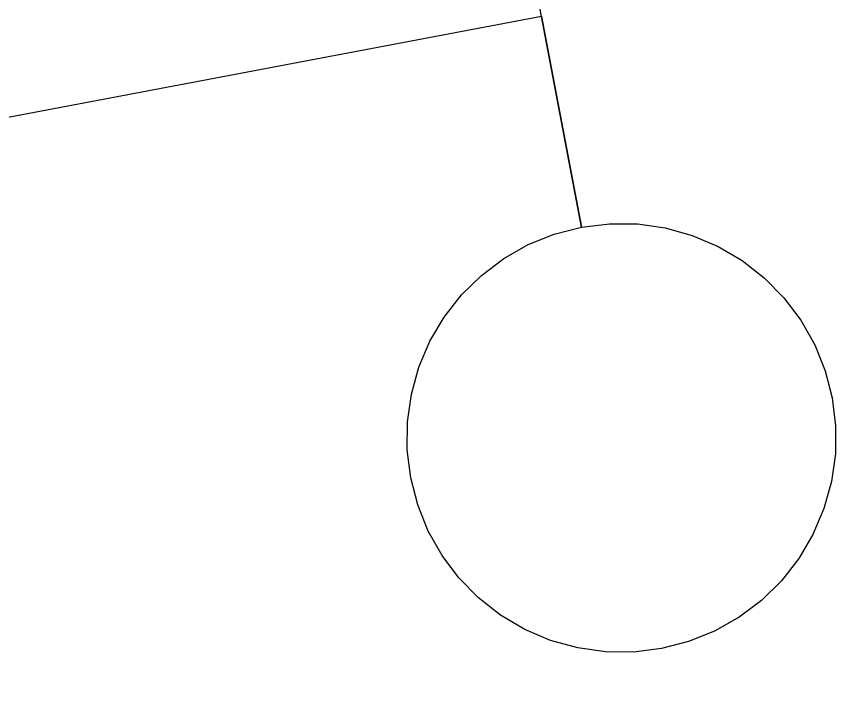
# Model space of a CAD drawing. Extents: x 6540402 to 6566579, y 5525343 to 5532423.
# Drawn here: x 6562347.149 to 6562348.104, y 5529614.777 to 5529615.575 of the extents above; entities that cross this region are included whole.
import ezdxf

# ---------------------------------------------------------------- set-up
doc = ezdxf.new("R2010")
doc.units = 0
doc.layers.add('IR_ps_geometria', color=7, linetype='Continuous')
doc.layers.add('TOR_PS_T-tory projektowane', color=7, linetype='Continuous')

msp = doc.modelspace()

# ---------------------------------------------------------------- linework, layer by layer
at = {"layer": 'IR_ps_geometria'}
msp.add_lwpolyline([(6562347.76146, 5529615.57488), (6562347.80802, 5529615.32926), (6562347.84048, 5529615.33323), (6562347.87318, 5529615.33294), (6562347.90556, 5529615.32838), (6562347.93707, 5529615.31963), (6562347.96717, 5529615.30684), (6562347.99534, 5529615.29024), (6562348.02111, 5529615.2701), (6562348.04402, 5529615.24677), (6562348.06369, 5529615.22064), (6562348.07979, 5529615.19218), (6562348.09203, 5529615.16185), (6562348.10021, 5529615.13019), (6562348.10418, 5529615.09773), (6562348.10389, 5529615.06503), (6562348.09933, 5529615.03265), (6562348.09058, 5529615.00114), (6562348.07779, 5529614.97104), (6562348.06119, 5529614.94287), (6562348.04105, 5529614.91711), (6562348.01772, 5529614.89419), (6562347.99159, 5529614.87452), (6562347.96313, 5529614.85843), (6562347.9328, 5529614.84618), (6562347.90114, 5529614.83801), (6562347.86868, 5529614.83403), (6562347.83598, 5529614.83433), (6562347.8036, 5529614.83889), (6562347.77209, 5529614.84763), (6562347.74199, 5529614.86042), (6562347.71382, 5529614.87703), (6562347.68806, 5529614.89717), (6562347.66514, 5529614.9205), (6562347.64547, 5529614.94662), (6562347.62938, 5529614.97509), (6562347.61713, 5529615.00541), (6562347.60896, 5529615.03707), (6562347.60498, 5529615.06953), (6562347.60528, 5529615.10223), (6562347.60984, 5529615.13461), (6562347.61858, 5529615.16612), (6562347.63137, 5529615.19622), (6562347.64798, 5529615.22439), (6562347.66812, 5529615.25016), (6562347.69145, 5529615.27307), (6562347.71757, 5529615.29274), (6562347.74604, 5529615.30884), (6562347.77636, 5529615.32108), (6562347.80802, 5529615.32926), (6562347.7149, 5529615.82051)], dxfattribs=at)
msp.add_lwpolyline([(6562347.76146, 5529615.57488), (6562347.80802, 5529615.32926), (6562347.84048, 5529615.33323), (6562347.87318, 5529615.33294), (6562347.90556, 5529615.32838), (6562347.93707, 5529615.31963), (6562347.96717, 5529615.30684), (6562347.99534, 5529615.29024), (6562348.02111, 5529615.2701), (6562348.04402, 5529615.24677), (6562348.06369, 5529615.22064), (6562348.07979, 5529615.19218), (6562348.09203, 5529615.16185), (6562348.10021, 5529615.13019), (6562348.10418, 5529615.09773), (6562348.10389, 5529615.06503), (6562348.09933, 5529615.03265), (6562348.09058, 5529615.00114), (6562348.07779, 5529614.97104), (6562348.06119, 5529614.94287), (6562348.04105, 5529614.91711), (6562348.01772, 5529614.89419), (6562347.99159, 5529614.87452), (6562347.96313, 5529614.85843), (6562347.9328, 5529614.84618), (6562347.90114, 5529614.83801), (6562347.86868, 5529614.83403), (6562347.83598, 5529614.83433), (6562347.8036, 5529614.83889), (6562347.77209, 5529614.84763), (6562347.74199, 5529614.86042), (6562347.71382, 5529614.87703), (6562347.68806, 5529614.89717), (6562347.66514, 5529614.9205), (6562347.64547, 5529614.94662), (6562347.62938, 5529614.97509), (6562347.61713, 5529615.00541), (6562347.60896, 5529615.03707), (6562347.60498, 5529615.06953), (6562347.60528, 5529615.10223), (6562347.60984, 5529615.13461), (6562347.61858, 5529615.16612), (6562347.63137, 5529615.19622), (6562347.64798, 5529615.22439), (6562347.66812, 5529615.25016), (6562347.69145, 5529615.27307), (6562347.71757, 5529615.29274), (6562347.74604, 5529615.30884), (6562347.77636, 5529615.32108), (6562347.80802, 5529615.32926), (6562347.7149, 5529615.82051)], dxfattribs=at)
msp.add_lwpolyline([(6562347.76146, 5529615.57488), (6562347.80802, 5529615.32926), (6562347.84048, 5529615.33323), (6562347.87318, 5529615.33294), (6562347.90556, 5529615.32838), (6562347.93707, 5529615.31963), (6562347.96717, 5529615.30684), (6562347.99534, 5529615.29024), (6562348.02111, 5529615.2701), (6562348.04402, 5529615.24677), (6562348.06369, 5529615.22064), (6562348.07979, 5529615.19218), (6562348.09203, 5529615.16185), (6562348.10021, 5529615.13019), (6562348.10418, 5529615.09773), (6562348.10389, 5529615.06503), (6562348.09933, 5529615.03265), (6562348.09058, 5529615.00114), (6562348.07779, 5529614.97104), (6562348.06119, 5529614.94287), (6562348.04105, 5529614.91711), (6562348.01772, 5529614.89419), (6562347.99159, 5529614.87452), (6562347.96313, 5529614.85843), (6562347.9328, 5529614.84618), (6562347.90114, 5529614.83801), (6562347.86868, 5529614.83403), (6562347.83598, 5529614.83433), (6562347.8036, 5529614.83889), (6562347.77209, 5529614.84763), (6562347.74199, 5529614.86042), (6562347.71382, 5529614.87703), (6562347.68806, 5529614.89717), (6562347.66514, 5529614.9205), (6562347.64547, 5529614.94662), (6562347.62938, 5529614.97509), (6562347.61713, 5529615.00541), (6562347.60896, 5529615.03707), (6562347.60498, 5529615.06953), (6562347.60528, 5529615.10223), (6562347.60984, 5529615.13461), (6562347.61858, 5529615.16612), (6562347.63137, 5529615.19622), (6562347.64798, 5529615.22439), (6562347.66812, 5529615.25016), (6562347.69145, 5529615.27307), (6562347.71757, 5529615.29274), (6562347.74604, 5529615.30884), (6562347.77636, 5529615.32108), (6562347.80802, 5529615.32926), (6562347.7149, 5529615.82051)], dxfattribs=at)
msp.add_lwpolyline([(6562347.76146, 5529615.57488), (6562347.80802, 5529615.32926), (6562347.84048, 5529615.33323), (6562347.87318, 5529615.33294), (6562347.90556, 5529615.32838), (6562347.93707, 5529615.31963), (6562347.96717, 5529615.30684), (6562347.99534, 5529615.29024), (6562348.02111, 5529615.2701), (6562348.04402, 5529615.24677), (6562348.06369, 5529615.22064), (6562348.07979, 5529615.19218), (6562348.09203, 5529615.16185), (6562348.10021, 5529615.13019), (6562348.10418, 5529615.09773), (6562348.10389, 5529615.06503), (6562348.09933, 5529615.03265), (6562348.09058, 5529615.00114), (6562348.07779, 5529614.97104), (6562348.06119, 5529614.94287), (6562348.04105, 5529614.91711), (6562348.01772, 5529614.89419), (6562347.99159, 5529614.87452), (6562347.96313, 5529614.85843), (6562347.9328, 5529614.84618), (6562347.90114, 5529614.83801), (6562347.86868, 5529614.83403), (6562347.83598, 5529614.83433), (6562347.8036, 5529614.83889), (6562347.77209, 5529614.84763), (6562347.74199, 5529614.86042), (6562347.71382, 5529614.87703), (6562347.68806, 5529614.89717), (6562347.66514, 5529614.9205), (6562347.64547, 5529614.94662), (6562347.62938, 5529614.97509), (6562347.61713, 5529615.00541), (6562347.60896, 5529615.03707), (6562347.60498, 5529615.06953), (6562347.60528, 5529615.10223), (6562347.60984, 5529615.13461), (6562347.61858, 5529615.16612), (6562347.63137, 5529615.19622), (6562347.64798, 5529615.22439), (6562347.66812, 5529615.25016), (6562347.69145, 5529615.27307), (6562347.71757, 5529615.29274), (6562347.74604, 5529615.30884), (6562347.77636, 5529615.32108), (6562347.80802, 5529615.32926), (6562347.7149, 5529615.82051)], dxfattribs=at)
msp.add_lwpolyline([(6562347.76146, 5529615.57488), (6562347.80802, 5529615.32926), (6562347.84048, 5529615.33323), (6562347.87318, 5529615.33294), (6562347.90556, 5529615.32838), (6562347.93707, 5529615.31963), (6562347.96717, 5529615.30684), (6562347.99534, 5529615.29024), (6562348.02111, 5529615.2701), (6562348.04402, 5529615.24677), (6562348.06369, 5529615.22064), (6562348.07979, 5529615.19218), (6562348.09203, 5529615.16185), (6562348.10021, 5529615.13019), (6562348.10418, 5529615.09773), (6562348.10389, 5529615.06503), (6562348.09933, 5529615.03265), (6562348.09058, 5529615.00114), (6562348.07779, 5529614.97104), (6562348.06119, 5529614.94287), (6562348.04105, 5529614.91711), (6562348.01772, 5529614.89419), (6562347.99159, 5529614.87452), (6562347.96313, 5529614.85843), (6562347.9328, 5529614.84618), (6562347.90114, 5529614.83801), (6562347.86868, 5529614.83403), (6562347.83598, 5529614.83433), (6562347.8036, 5529614.83889), (6562347.77209, 5529614.84763), (6562347.74199, 5529614.86042), (6562347.71382, 5529614.87703), (6562347.68806, 5529614.89717), (6562347.66514, 5529614.9205), (6562347.64547, 5529614.94662), (6562347.62938, 5529614.97509), (6562347.61713, 5529615.00541), (6562347.60896, 5529615.03707), (6562347.60498, 5529615.06953), (6562347.60528, 5529615.10223), (6562347.60984, 5529615.13461), (6562347.61858, 5529615.16612), (6562347.63137, 5529615.19622), (6562347.64798, 5529615.22439), (6562347.66812, 5529615.25016), (6562347.69145, 5529615.27307), (6562347.71757, 5529615.29274), (6562347.74604, 5529615.30884), (6562347.77636, 5529615.32108), (6562347.80802, 5529615.32926), (6562347.7149, 5529615.82051)], dxfattribs=at)
msp.add_lwpolyline([(6562347.76146, 5529615.57488), (6562347.80802, 5529615.32926), (6562347.84048, 5529615.33323), (6562347.87318, 5529615.33294), (6562347.90556, 5529615.32838), (6562347.93707, 5529615.31963), (6562347.96717, 5529615.30684), (6562347.99534, 5529615.29024), (6562348.02111, 5529615.2701), (6562348.04402, 5529615.24677), (6562348.06369, 5529615.22064), (6562348.07979, 5529615.19218), (6562348.09203, 5529615.16185), (6562348.10021, 5529615.13019), (6562348.10418, 5529615.09773), (6562348.10389, 5529615.06503), (6562348.09933, 5529615.03265), (6562348.09058, 5529615.00114), (6562348.07779, 5529614.97104), (6562348.06119, 5529614.94287), (6562348.04105, 5529614.91711), (6562348.01772, 5529614.89419), (6562347.99159, 5529614.87452), (6562347.96313, 5529614.85843), (6562347.9328, 5529614.84618), (6562347.90114, 5529614.83801), (6562347.86868, 5529614.83403), (6562347.83598, 5529614.83433), (6562347.8036, 5529614.83889), (6562347.77209, 5529614.84763), (6562347.74199, 5529614.86042), (6562347.71382, 5529614.87703), (6562347.68806, 5529614.89717), (6562347.66514, 5529614.9205), (6562347.64547, 5529614.94662), (6562347.62938, 5529614.97509), (6562347.61713, 5529615.00541), (6562347.60896, 5529615.03707), (6562347.60498, 5529615.06953), (6562347.60528, 5529615.10223), (6562347.60984, 5529615.13461), (6562347.61858, 5529615.16612), (6562347.63137, 5529615.19622), (6562347.64798, 5529615.22439), (6562347.66812, 5529615.25016), (6562347.69145, 5529615.27307), (6562347.71757, 5529615.29274), (6562347.74604, 5529615.30884), (6562347.77636, 5529615.32108), (6562347.80802, 5529615.32926), (6562347.7149, 5529615.82051)], dxfattribs=at)
msp.add_lwpolyline([(6562347.76146, 5529615.57488), (6562347.80802, 5529615.32926), (6562347.84048, 5529615.33323), (6562347.87318, 5529615.33294), (6562347.90556, 5529615.32838), (6562347.93707, 5529615.31963), (6562347.96717, 5529615.30684), (6562347.99534, 5529615.29024), (6562348.02111, 5529615.2701), (6562348.04402, 5529615.24677), (6562348.06369, 5529615.22064), (6562348.07979, 5529615.19218), (6562348.09203, 5529615.16185), (6562348.10021, 5529615.13019), (6562348.10418, 5529615.09773), (6562348.10389, 5529615.06503), (6562348.09933, 5529615.03265), (6562348.09058, 5529615.00114), (6562348.07779, 5529614.97104), (6562348.06119, 5529614.94287), (6562348.04105, 5529614.91711), (6562348.01772, 5529614.89419), (6562347.99159, 5529614.87452), (6562347.96313, 5529614.85843), (6562347.9328, 5529614.84618), (6562347.90114, 5529614.83801), (6562347.86868, 5529614.83403), (6562347.83598, 5529614.83433), (6562347.8036, 5529614.83889), (6562347.77209, 5529614.84763), (6562347.74199, 5529614.86042), (6562347.71382, 5529614.87703), (6562347.68806, 5529614.89717), (6562347.66514, 5529614.9205), (6562347.64547, 5529614.94662), (6562347.62938, 5529614.97509), (6562347.61713, 5529615.00541), (6562347.60896, 5529615.03707), (6562347.60498, 5529615.06953), (6562347.60528, 5529615.10223), (6562347.60984, 5529615.13461), (6562347.61858, 5529615.16612), (6562347.63137, 5529615.19622), (6562347.64798, 5529615.22439), (6562347.66812, 5529615.25016), (6562347.69145, 5529615.27307), (6562347.71757, 5529615.29274), (6562347.74604, 5529615.30884), (6562347.77636, 5529615.32108), (6562347.80802, 5529615.32926), (6562347.7149, 5529615.82051)], dxfattribs=at)
msp.add_lwpolyline([(6562347.76146, 5529615.57488), (6562347.80802, 5529615.32926), (6562347.84048, 5529615.33323), (6562347.87318, 5529615.33294), (6562347.90556, 5529615.32838), (6562347.93707, 5529615.31963), (6562347.96717, 5529615.30684), (6562347.99534, 5529615.29024), (6562348.02111, 5529615.2701), (6562348.04402, 5529615.24677), (6562348.06369, 5529615.22064), (6562348.07979, 5529615.19218), (6562348.09203, 5529615.16185), (6562348.10021, 5529615.13019), (6562348.10418, 5529615.09773), (6562348.10389, 5529615.06503), (6562348.09933, 5529615.03265), (6562348.09058, 5529615.00114), (6562348.07779, 5529614.97104), (6562348.06119, 5529614.94287), (6562348.04105, 5529614.91711), (6562348.01772, 5529614.89419), (6562347.99159, 5529614.87452), (6562347.96313, 5529614.85843), (6562347.9328, 5529614.84618), (6562347.90114, 5529614.83801), (6562347.86868, 5529614.83403), (6562347.83598, 5529614.83433), (6562347.8036, 5529614.83889), (6562347.77209, 5529614.84763), (6562347.74199, 5529614.86042), (6562347.71382, 5529614.87703), (6562347.68806, 5529614.89717), (6562347.66514, 5529614.9205), (6562347.64547, 5529614.94662), (6562347.62938, 5529614.97509), (6562347.61713, 5529615.00541), (6562347.60896, 5529615.03707), (6562347.60498, 5529615.06953), (6562347.60528, 5529615.10223), (6562347.60984, 5529615.13461), (6562347.61858, 5529615.16612), (6562347.63137, 5529615.19622), (6562347.64798, 5529615.22439), (6562347.66812, 5529615.25016), (6562347.69145, 5529615.27307), (6562347.71757, 5529615.29274), (6562347.74604, 5529615.30884), (6562347.77636, 5529615.32108), (6562347.80802, 5529615.32926), (6562347.7149, 5529615.82051)], dxfattribs=at)
msp.add_lwpolyline([(6562347.76146, 5529615.57488), (6562347.80802, 5529615.32926), (6562347.84048, 5529615.33323), (6562347.87318, 5529615.33294), (6562347.90556, 5529615.32838), (6562347.93707, 5529615.31963), (6562347.96717, 5529615.30684), (6562347.99534, 5529615.29024), (6562348.02111, 5529615.2701), (6562348.04402, 5529615.24677), (6562348.06369, 5529615.22064), (6562348.07979, 5529615.19218), (6562348.09203, 5529615.16185), (6562348.10021, 5529615.13019), (6562348.10418, 5529615.09773), (6562348.10389, 5529615.06503), (6562348.09933, 5529615.03265), (6562348.09058, 5529615.00114), (6562348.07779, 5529614.97104), (6562348.06119, 5529614.94287), (6562348.04105, 5529614.91711), (6562348.01772, 5529614.89419), (6562347.99159, 5529614.87452), (6562347.96313, 5529614.85843), (6562347.9328, 5529614.84618), (6562347.90114, 5529614.83801), (6562347.86868, 5529614.83403), (6562347.83598, 5529614.83433), (6562347.8036, 5529614.83889), (6562347.77209, 5529614.84763), (6562347.74199, 5529614.86042), (6562347.71382, 5529614.87703), (6562347.68806, 5529614.89717), (6562347.66514, 5529614.9205), (6562347.64547, 5529614.94662), (6562347.62938, 5529614.97509), (6562347.61713, 5529615.00541), (6562347.60896, 5529615.03707), (6562347.60498, 5529615.06953), (6562347.60528, 5529615.10223), (6562347.60984, 5529615.13461), (6562347.61858, 5529615.16612), (6562347.63137, 5529615.19622), (6562347.64798, 5529615.22439), (6562347.66812, 5529615.25016), (6562347.69145, 5529615.27307), (6562347.71757, 5529615.29274), (6562347.74604, 5529615.30884), (6562347.77636, 5529615.32108), (6562347.80802, 5529615.32926), (6562347.7149, 5529615.82051)], dxfattribs=at)
msp.add_lwpolyline([(6562347.76146, 5529615.57488), (6562347.80802, 5529615.32926), (6562347.84048, 5529615.33323), (6562347.87318, 5529615.33294), (6562347.90556, 5529615.32838), (6562347.93707, 5529615.31963), (6562347.96717, 5529615.30684), (6562347.99534, 5529615.29024), (6562348.02111, 5529615.2701), (6562348.04402, 5529615.24677), (6562348.06369, 5529615.22064), (6562348.07979, 5529615.19218), (6562348.09203, 5529615.16185), (6562348.10021, 5529615.13019), (6562348.10418, 5529615.09773), (6562348.10389, 5529615.06503), (6562348.09933, 5529615.03265), (6562348.09058, 5529615.00114), (6562348.07779, 5529614.97104), (6562348.06119, 5529614.94287), (6562348.04105, 5529614.91711), (6562348.01772, 5529614.89419), (6562347.99159, 5529614.87452), (6562347.96313, 5529614.85843), (6562347.9328, 5529614.84618), (6562347.90114, 5529614.83801), (6562347.86868, 5529614.83403), (6562347.83598, 5529614.83433), (6562347.8036, 5529614.83889), (6562347.77209, 5529614.84763), (6562347.74199, 5529614.86042), (6562347.71382, 5529614.87703), (6562347.68806, 5529614.89717), (6562347.66514, 5529614.9205), (6562347.64547, 5529614.94662), (6562347.62938, 5529614.97509), (6562347.61713, 5529615.00541), (6562347.60896, 5529615.03707), (6562347.60498, 5529615.06953), (6562347.60528, 5529615.10223), (6562347.60984, 5529615.13461), (6562347.61858, 5529615.16612), (6562347.63137, 5529615.19622), (6562347.64798, 5529615.22439), (6562347.66812, 5529615.25016), (6562347.69145, 5529615.27307), (6562347.71757, 5529615.29274), (6562347.74604, 5529615.30884), (6562347.77636, 5529615.32108), (6562347.80802, 5529615.32926), (6562347.7149, 5529615.82051)], dxfattribs=at)
msp.add_lwpolyline([(6562347.76146, 5529615.57488), (6562347.80802, 5529615.32926), (6562347.84048, 5529615.33323), (6562347.87318, 5529615.33294), (6562347.90556, 5529615.32838), (6562347.93707, 5529615.31963), (6562347.96717, 5529615.30684), (6562347.99534, 5529615.29024), (6562348.02111, 5529615.2701), (6562348.04402, 5529615.24677), (6562348.06369, 5529615.22064), (6562348.07979, 5529615.19218), (6562348.09203, 5529615.16185), (6562348.10021, 5529615.13019), (6562348.10418, 5529615.09773), (6562348.10389, 5529615.06503), (6562348.09933, 5529615.03265), (6562348.09058, 5529615.00114), (6562348.07779, 5529614.97104), (6562348.06119, 5529614.94287), (6562348.04105, 5529614.91711), (6562348.01772, 5529614.89419), (6562347.99159, 5529614.87452), (6562347.96313, 5529614.85843), (6562347.9328, 5529614.84618), (6562347.90114, 5529614.83801), (6562347.86868, 5529614.83403), (6562347.83598, 5529614.83433), (6562347.8036, 5529614.83889), (6562347.77209, 5529614.84763), (6562347.74199, 5529614.86042), (6562347.71382, 5529614.87703), (6562347.68806, 5529614.89717), (6562347.66514, 5529614.9205), (6562347.64547, 5529614.94662), (6562347.62938, 5529614.97509), (6562347.61713, 5529615.00541), (6562347.60896, 5529615.03707), (6562347.60498, 5529615.06953), (6562347.60528, 5529615.10223), (6562347.60984, 5529615.13461), (6562347.61858, 5529615.16612), (6562347.63137, 5529615.19622), (6562347.64798, 5529615.22439), (6562347.66812, 5529615.25016), (6562347.69145, 5529615.27307), (6562347.71757, 5529615.29274), (6562347.74604, 5529615.30884), (6562347.77636, 5529615.32108), (6562347.80802, 5529615.32926), (6562347.7149, 5529615.82051)], dxfattribs=at)
msp.add_lwpolyline([(6562347.76146, 5529615.57488), (6562347.80802, 5529615.32926), (6562347.84048, 5529615.33323), (6562347.87318, 5529615.33294), (6562347.90556, 5529615.32838), (6562347.93707, 5529615.31963), (6562347.96717, 5529615.30684), (6562347.99534, 5529615.29024), (6562348.02111, 5529615.2701), (6562348.04402, 5529615.24677), (6562348.06369, 5529615.22064), (6562348.07979, 5529615.19218), (6562348.09203, 5529615.16185), (6562348.10021, 5529615.13019), (6562348.10418, 5529615.09773), (6562348.10389, 5529615.06503), (6562348.09933, 5529615.03265), (6562348.09058, 5529615.00114), (6562348.07779, 5529614.97104), (6562348.06119, 5529614.94287), (6562348.04105, 5529614.91711), (6562348.01772, 5529614.89419), (6562347.99159, 5529614.87452), (6562347.96313, 5529614.85843), (6562347.9328, 5529614.84618), (6562347.90114, 5529614.83801), (6562347.86868, 5529614.83403), (6562347.83598, 5529614.83433), (6562347.8036, 5529614.83889), (6562347.77209, 5529614.84763), (6562347.74199, 5529614.86042), (6562347.71382, 5529614.87703), (6562347.68806, 5529614.89717), (6562347.66514, 5529614.9205), (6562347.64547, 5529614.94662), (6562347.62938, 5529614.97509), (6562347.61713, 5529615.00541), (6562347.60896, 5529615.03707), (6562347.60498, 5529615.06953), (6562347.60528, 5529615.10223), (6562347.60984, 5529615.13461), (6562347.61858, 5529615.16612), (6562347.63137, 5529615.19622), (6562347.64798, 5529615.22439), (6562347.66812, 5529615.25016), (6562347.69145, 5529615.27307), (6562347.71757, 5529615.29274), (6562347.74604, 5529615.30884), (6562347.77636, 5529615.32108), (6562347.80802, 5529615.32926), (6562347.7149, 5529615.82051)], dxfattribs=at)
msp.add_lwpolyline([(6562347.76146, 5529615.57488), (6562347.80802, 5529615.32926), (6562347.84048, 5529615.33323), (6562347.87318, 5529615.33294), (6562347.90556, 5529615.32838), (6562347.93707, 5529615.31963), (6562347.96717, 5529615.30684), (6562347.99534, 5529615.29024), (6562348.02111, 5529615.2701), (6562348.04402, 5529615.24677), (6562348.06369, 5529615.22064), (6562348.07979, 5529615.19218), (6562348.09203, 5529615.16185), (6562348.10021, 5529615.13019), (6562348.10418, 5529615.09773), (6562348.10389, 5529615.06503), (6562348.09933, 5529615.03265), (6562348.09058, 5529615.00114), (6562348.07779, 5529614.97104), (6562348.06119, 5529614.94287), (6562348.04105, 5529614.91711), (6562348.01772, 5529614.89419), (6562347.99159, 5529614.87452), (6562347.96313, 5529614.85843), (6562347.9328, 5529614.84618), (6562347.90114, 5529614.83801), (6562347.86868, 5529614.83403), (6562347.83598, 5529614.83433), (6562347.8036, 5529614.83889), (6562347.77209, 5529614.84763), (6562347.74199, 5529614.86042), (6562347.71382, 5529614.87703), (6562347.68806, 5529614.89717), (6562347.66514, 5529614.9205), (6562347.64547, 5529614.94662), (6562347.62938, 5529614.97509), (6562347.61713, 5529615.00541), (6562347.60896, 5529615.03707), (6562347.60498, 5529615.06953), (6562347.60528, 5529615.10223), (6562347.60984, 5529615.13461), (6562347.61858, 5529615.16612), (6562347.63137, 5529615.19622), (6562347.64798, 5529615.22439), (6562347.66812, 5529615.25016), (6562347.69145, 5529615.27307), (6562347.71757, 5529615.29274), (6562347.74604, 5529615.30884), (6562347.77636, 5529615.32108), (6562347.80802, 5529615.32926), (6562347.7149, 5529615.82051)], dxfattribs=at)
msp.add_lwpolyline([(6562347.76146, 5529615.57488), (6562347.80802, 5529615.32926), (6562347.84048, 5529615.33323), (6562347.87318, 5529615.33294), (6562347.90556, 5529615.32838), (6562347.93707, 5529615.31963), (6562347.96717, 5529615.30684), (6562347.99534, 5529615.29024), (6562348.02111, 5529615.2701), (6562348.04402, 5529615.24677), (6562348.06369, 5529615.22064), (6562348.07979, 5529615.19218), (6562348.09203, 5529615.16185), (6562348.10021, 5529615.13019), (6562348.10418, 5529615.09773), (6562348.10389, 5529615.06503), (6562348.09933, 5529615.03265), (6562348.09058, 5529615.00114), (6562348.07779, 5529614.97104), (6562348.06119, 5529614.94287), (6562348.04105, 5529614.91711), (6562348.01772, 5529614.89419), (6562347.99159, 5529614.87452), (6562347.96313, 5529614.85843), (6562347.9328, 5529614.84618), (6562347.90114, 5529614.83801), (6562347.86868, 5529614.83403), (6562347.83598, 5529614.83433), (6562347.8036, 5529614.83889), (6562347.77209, 5529614.84763), (6562347.74199, 5529614.86042), (6562347.71382, 5529614.87703), (6562347.68806, 5529614.89717), (6562347.66514, 5529614.9205), (6562347.64547, 5529614.94662), (6562347.62938, 5529614.97509), (6562347.61713, 5529615.00541), (6562347.60896, 5529615.03707), (6562347.60498, 5529615.06953), (6562347.60528, 5529615.10223), (6562347.60984, 5529615.13461), (6562347.61858, 5529615.16612), (6562347.63137, 5529615.19622), (6562347.64798, 5529615.22439), (6562347.66812, 5529615.25016), (6562347.69145, 5529615.27307), (6562347.71757, 5529615.29274), (6562347.74604, 5529615.30884), (6562347.77636, 5529615.32108), (6562347.80802, 5529615.32926), (6562347.7149, 5529615.82051)], dxfattribs=at)
at = {"layer": 'TOR_PS_T-tory projektowane'}
msp.add_line((6562347.76146, 5529615.57488), (6560501.45096, 5529265.60143), dxfattribs=at)

doc.saveas('drawing.dxf')
